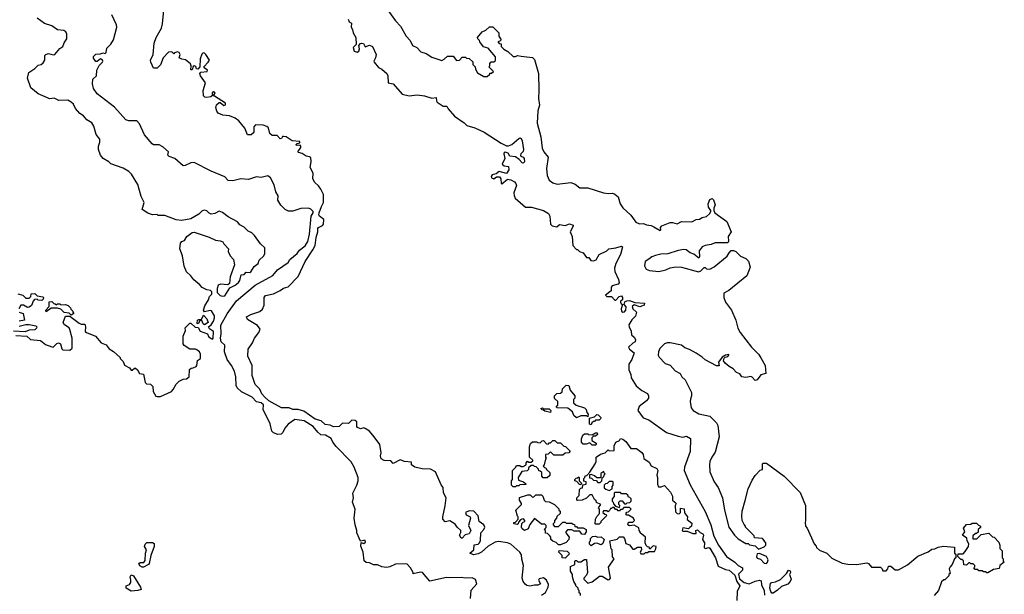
# Model space of a CAD drawing. Extents: x 1861455 to 2058065, y 200073 to 437907.
# Tile 357 of 574: x 1960560 to 1969270, y 354391 to 359472. Entities that reach past the tile are written whole.
import ezdxf

# ---------------------------------------------------------------- set-up
doc = ezdxf.new("R2010")
doc.units = 0

msp = doc.modelspace()

# ---------------------------------------------------------------- linework, layer by layer
at = {"layer": '0CON05XD'}
for points in [[(1962295.5, 358695.5), (1962300.2, 358719.8), (1962325, 358740.8), (1962335, 358741.2), (1962365, 358713.9), (1962380, 358720), (1962382.2, 358735), (1962282.5, 358795), (1962276.2, 358805), (1962288, 358825), (1962275, 358833.1), (1962263.1, 358825), (1962262.4, 358812.4), (1962270, 358805), (1962250.3, 358789.7), (1962212.7, 358782.7), (1962197.1, 358787.1), (1962187.5, 358797.5), (1962183.8, 358845), (1962202.7, 358915), (1962160, 358975), (1962152.5, 358995), (1962163.4, 359006.6), (1962217.8, 359015), (1962220.5, 359025), (1962192.5, 359045), (1962189.4, 359055), (1962228.2, 359095), (1962238.5, 359115), (1962207.8, 359165), (1962195, 359175.7), (1962182.5, 359177.5), (1962172.1, 359167.9), (1962158.1, 359125), (1962154, 359055), (1962135, 359034.2), (1962125, 359036.7), (1962117.1, 359057.1), (1962105, 359063.8), (1962093.3, 359056.7), (1962085, 359030), (1962075, 359030), (1962077.5, 359065), (1962072.3, 359082.3), (1962027, 359117), (1961995, 359122.5), (1961970, 359135), (1961980, 359165), (1961970.6, 359180.6), (1961955, 359187.5), (1961930.8, 359179.2), (1961925, 359170), (1961905, 359186.7), (1961877.5, 359185), (1961830, 359135), (1961806.1, 359073.9), (1961775, 359043.3), (1961744, 359044), (1961721.2, 359095), (1961716.2, 359115), (1961740, 359165), (1961750, 359265), (1961768, 359315), (1961815, 359397.5), (1961824.2, 359435), (1961834.2, 359555)], [(1963808.8, 359568.8), (1963885, 359462.5), (1963930, 359415), (1963977.5, 359325), (1964015, 359287.5), (1964033.8, 359245), (1964073.3, 359225), (1964109.2, 359189.2), (1964155, 359174.2), (1964205, 359140), (1964295, 359112.5), (1964315, 359122.5), (1964345, 359150), (1964395, 359150), (1964425, 359112.5), (1964450, 359115), (1964475, 359140), (1964505, 359140), (1964513, 359133), (1964535, 359130), (1964568.3, 359098.3), (1964570, 359075), (1964590, 359055), (1964592.5, 359035), (1964610.7, 359000.7), (1964665, 358970), (1964695, 358970), (1964718.3, 358991.7), (1964720, 359000), (1964735, 359000), (1964750, 359015), (1964710, 359055), (1964720, 359065), (1964720, 359085), (1964731.7, 359098.3), (1964755, 359100), (1964768.3, 359111.7), (1964770, 359145), (1964705, 359220), (1964661.7, 359231.7), (1964630, 359275), (1964628.3, 359288.3), (1964611.7, 359301.7), (1964610, 359315), (1964650, 359365), (1964685, 359380), (1964715, 359410), (1964745, 359410), (1964800, 359355), (1964800, 359325), (1964820, 359295), (1964808.3, 359281.7), (1964790, 359275), (1964801.7, 359261.7), (1964818.3, 359258.3), (1964820, 359235), (1964841.7, 359211.7), (1964879.3, 359189.3), (1964925, 359147.5), (1964945, 359147.5), (1964965, 359156.7), (1964995, 359150), (1965096.4, 359136.4), (1965115, 359120), (1965148.8, 358995), (1965153.8, 358845), (1965148.8, 358775), (1965158.8, 358715), (1965142.5, 358665), (1965138.3, 358558.3), (1965171.2, 358435), (1965182.5, 358335), (1965196.7, 358305), (1965233.8, 358255), (1965221.2, 358155), (1965226.7, 358095), (1965243.9, 358053.9), (1965275, 358030), (1965315, 358018.8), (1965435, 358033.3), (1965475, 358016.7), (1965515, 357985.8), (1965585, 357986), (1965725, 357940), (1965765, 357933.8), (1965805, 357936.7), (1965825, 357930), (1965853.3, 357905), (1965873.3, 357845), (1965895, 357807.5), (1965965, 357742.5), (1966010.3, 357680.3), (1966042.4, 357667.6), (1966079.7, 357669.7), (1966105, 357658.8), (1966145, 357652.5), (1966169.5, 357639.5), (1966225, 357608), (1966232, 357615), (1966230, 357635), (1966241.2, 357648.8), (1966315, 357678), (1966335, 357679.2), (1966375, 357666.7), (1966413.9, 357686.1), (1966506.4, 357683.6), (1966545, 357706.7), (1966575, 357707.5), (1966598, 357722), (1966637.1, 357732.9), (1966663.4, 357756.6), (1966674, 357775), (1966673.8, 357785), (1966653.3, 357815), (1966650, 357845), (1966665, 357882.5), (1966685, 357890), (1966697.7, 357877.7), (1966711.2, 357835), (1966700, 357805), (1966700, 357785), (1966708.8, 357765), (1966816.8, 357686.8), (1966854.2, 357595), (1966826.5, 357555), (1966831.2, 357515), (1966825, 357500), (1966711.7, 357498.3), (1966676.4, 357483.6), (1966625, 357476.7), (1966597.5, 357465), (1966570.7, 357429.3), (1966573, 357377), (1966566.4, 357363.6), (1966525, 357398.8), (1966491.7, 357411.7), (1966455, 357436.2), (1966435, 357440), (1966385, 357432), (1966295, 357401.2), (1966232.3, 357397.7), (1966185, 357388), (1966152.5, 357375), (1966126.7, 357355), (1966093.3, 357335), (1966087.5, 357295), (1966102.5, 357265), (1966130, 357255), (1966215, 357246.2), (1966275, 357261.2), (1966315, 357278.8), (1966365, 357286.2), (1966415, 357282.5), (1966565, 357243.8), (1966585, 357250), (1966615, 357280), (1966625, 357280), (1966635, 357270), (1966665, 357267.5), (1966703.6, 357286.4), (1966819.3, 357380.7), (1966835, 357410), (1966855, 357430), (1966875, 357432.5), (1966895, 357423.3), (1966935, 357380), (1966985, 357360), (1967006.7, 357336.7), (1967022.5, 357285), (1966993.6, 357206.4), (1966833, 357077), (1966790, 357055), (1966790, 357015), (1966803.3, 356975), (1966856, 356905), (1966896.2, 356815), (1966913.8, 356745), (1966933.8, 356705), (1967033.3, 356575), (1967095, 356513.8), (1967117.5, 356482.5), (1967153.8, 356415), (1967160, 356345), (1967115, 356332.2), (1967085, 356287.5), (1967065, 356281.9), (1967040.7, 356310.7), (1967026.7, 356316.7), (1966985, 356308), (1966947.5, 356315), (1966930, 356340), (1966901.2, 356351.2), (1966872.5, 356385), (1966835, 356406), (1966800, 356435), (1966787.1, 356455), (1966791.2, 356478.8), (1966800.7, 356489.3), (1966825, 356494.5), (1966834, 356505), (1966833, 356513), (1966803.3, 356505), (1966775, 356487.5), (1966742.5, 356445), (1966748.3, 356411.7), (1966725, 356410), (1966622.5, 356465), (1966598.3, 356488.3), (1966545, 356523.3), (1966485.9, 356555.9), (1966445, 356570), (1966415, 356593.3), (1966313.6, 356613.6), (1966286.4, 356613.6), (1966263.9, 356606.1), (1966224.1, 356565.9), (1966210, 356535), (1966207.5, 356505), (1966217, 356487), (1966270.7, 356430.7), (1966315, 356417.5), (1966357, 356367), (1966402.5, 356345), (1966417.5, 356315), (1966448.3, 356288.3), (1966503.8, 356175), (1966503.8, 356145), (1966494, 356116), (1966491.2, 356095), (1966500.7, 356040.7), (1966517, 356017), (1966567.7, 355987.7), (1966665, 355966.7), (1966725, 355906.7), (1966736.2, 355885), (1966748.8, 355785), (1966711.7, 355648.3), (1966683.3, 355605), (1966666.2, 355565), (1966661.2, 355535), (1966664, 355475), (1966702.5, 355385), (1966738, 355335), (1966776.2, 355245), (1966796.2, 355135), (1966833.9, 354983.9), (1966882.5, 354915), (1966915, 354882.5), (1966985, 354840), (1967005, 354840), (1967015, 354830), (1967065, 354820), (1967095, 354790), (1967145, 354810), (1967160, 354825), (1967160, 354845), (1967150, 354855), (1967150, 354865), (1967130, 354885), (1967061.7, 354891.7), (1967058.3, 354908.3), (1966980, 354985), (1966980, 354995), (1966968.3, 355008.3), (1966952.5, 355045), (1966947.5, 355085), (1966951.2, 355125), (1966978, 355222), (1967003.3, 355325), (1967039.3, 355400.7), (1967067, 355443), (1967111.7, 355488.3), (1967130, 355495), (1967130, 355545), (1967135, 355550), (1967165, 355550), (1967322.5, 355435), (1967465, 355290), (1967510, 355175), (1967512.5, 355045), (1967507.5, 355025), (1967512.5, 354995), (1967527.5, 354975), (1967588.3, 354838.3), (1967607, 354817), (1967610, 354805), (1967635, 354780), (1967700, 354755), (1967745, 354710), (1967835, 354667.5), (1967885, 354657.5), (1967965, 354653.3), (1968055, 354670), (1968070, 354665), (1968095, 354630), (1968175, 354630), (1968190, 354615), (1968195, 354600), (1968225, 354600), (1968240, 354615), (1968245, 354640), (1968265, 354640), (1968305, 354607.5), (1968335, 354607.5), (1968415, 354652.5), (1968505, 354727.5), (1968595, 354767.5), (1968628.3, 354791.7), (1968655, 354792.5), (1968685, 354807.5), (1968731.7, 354818.3)], [(1960978, 359302), (1960977.5, 359345), (1960967.5, 359365), (1960950, 359375), (1960895, 359383.3), (1960845, 359416.7), (1960779.3, 359439.3), (1960716.1, 359486.1)], [(1964547.5, 354355), (1964553.6, 354426.4), (1964603.3, 354485), (1964592.3, 354522.3), (1964563.9, 354536.1), (1964505, 354532.5), (1964465, 354538.8), (1964365, 354536.2), (1964335, 354541.2), (1964188.3, 354508.3), (1964122.6, 354582.6), (1964105, 354585.7), (1964041.7, 354571.7), (1964040, 354585), (1964016.4, 354626.4), (1963986.4, 354656.4), (1963971.7, 354661.7), (1963885, 354658.8), (1963835, 354633.3), (1963805, 354627.5), (1963765, 354633.3), (1963725, 354652.5), (1963690.7, 354650.7), (1963655, 354670), (1963625, 354673.3), (1963608.3, 354688.3), (1963600, 354765), (1963577, 354817), (1963581.7, 354848.3), (1963605, 354840), (1963617.9, 354852.1), (1963615.8, 354865.8), (1963601.7, 354868.3), (1963575, 354860), (1963543.6, 354933.6), (1963543.3, 354955), (1963527.5, 355005), (1963520, 355065), (1963527, 355143), (1963503.3, 355205), (1963512.5, 355245), (1963507.5, 355285), (1963541.2, 355355), (1963553.3, 355395), (1963554, 355425), (1963520, 355515), (1963492.9, 355562.9), (1963358.8, 355698.8), (1963331.2, 355735), (1963315, 355770), (1963265, 355798.8), (1963225, 355801.2), (1963196.2, 355825), (1963155, 355874.2), (1963076.7, 355925), (1962995, 355935.6), (1962935.6, 355895), (1962905, 355859.2), (1962887.8, 355822.2), (1962873.1, 355806.9), (1962845, 355803.6), (1962805, 355818.5), (1962791.2, 355835), (1962775, 355897.5), (1962712.5, 356025), (1962715.5, 356065.5), (1962696.7, 356085), (1962655, 356093.1), (1962617.1, 356135), (1962522.6, 356182.6), (1962485, 356216), (1962476.4, 356236.4), (1962473.3, 356315), (1962460, 356365), (1962435, 356413.3), (1962396.8, 356466.8), (1962372.1, 356535), (1962374.7, 356595), (1962341.4, 356625), (1962335.6, 356655), (1962343.2, 356695), (1962340, 356770), (1962395, 356871.2), (1962478, 356985), (1962642.5, 357125), (1962799.5, 357210.5), (1962841.1, 357258.9), (1962933.8, 357326.2), (1962948.4, 357351.6), (1963014.4, 357405), (1963035, 357434.4), (1963085, 357471.4), (1963108.5, 357511.5), (1963123.8, 357576.2), (1963137.5, 357735), (1963156.5, 357765), (1963155, 357776), (1963135, 357796.7), (1963115, 357806.7), (1963047, 357803), (1962975, 357777.5), (1962938.3, 357778.3), (1962910, 357795), (1962870.7, 357830.7), (1962842.5, 357875), (1962846.7, 357915), (1962825, 357950), (1962811.7, 358011.7), (1962777.5, 358075), (1962755, 358092.5), (1962695, 358076.7), (1962655, 358081.2), (1962585, 358058.8), (1962515, 358064.2), (1962445, 358047.1), (1962405, 358050), (1962375, 358082.5), (1962255, 358133.3), (1962105, 358210), (1962075, 358206.7), (1962025, 358182.5), (1962005, 358180), (1961933.6, 358243.6), (1961882.1, 358262.1), (1961870, 358275), (1961876.2, 358305), (1961825, 358347.5), (1961795, 358365.6), (1961745, 358364.4), (1961733, 358373), (1961665, 358454), (1961620.7, 358550.7), (1961595, 358577.5), (1961526.4, 358576.4), (1961497.7, 358587.7), (1961399.7, 358699.7), (1961246.1, 358816.1), (1961213.8, 358865), (1961203.3, 358905), (1961207.5, 358945), (1961240, 358975), (1961242, 359025), (1961263.9, 359066.1), (1961293.3, 359095), (1961296.2, 359105), (1961292.5, 359115), (1961275, 359126.7), (1961247, 359103), (1961235, 359103.3), (1961213, 359133), (1961213, 359147), (1961233, 359167), (1961275, 359170), (1961295, 359180), (1961315, 359173.8), (1961325, 359182.5), (1961331.2, 359218.8), (1961366.7, 359255), (1961390, 359295), (1961420, 359405), (1961416.4, 359426.4), (1961376.7, 359515)], [(1963466.3, 359476.3), (1963475, 359453.3), (1963495, 359440), (1963492.5, 359405), (1963504, 359385), (1963508.8, 359355), (1963534.4, 359315), (1963536.8, 359253.2), (1963511.2, 359225), (1963519.6, 359195), (1963545, 359184.7), (1963560.4, 359195), (1963566.5, 359215), (1963560, 359245), (1963575, 359262.9), (1963585, 359265.8), (1963601.2, 359261.2), (1963615, 359233.3), (1963655, 359246.7), (1963680, 359235), (1963713.8, 359165), (1963708.8, 359135), (1963693.8, 359105), (1963696.7, 359095), (1963735, 359050), (1963765, 359033.8), (1963807.5, 358995), (1963816.7, 358975), (1963820, 358915), (1963865, 358906.2), (1963945, 358814.5), (1964005, 358797.8), (1964075, 358808.1), (1964140.8, 358799.2), (1964205, 358776.7), (1964245.4, 358785.4), (1964246.4, 358755), (1964253.6, 358743.6), (1964305, 358708.5), (1964338, 358708), (1964350, 358685), (1964405, 358617.5), (1964491.3, 358561.3), (1964515, 358536.2), (1964585, 358516.7), (1964668, 358478), (1964819.1, 358379.1), (1964865, 358356.2), (1964885, 358356), (1964915, 358368), (1964975, 358420), (1964985, 358426.7), (1964995, 358422.5), (1965005, 358400), (1965018, 358325), (1965012.7, 358307.3), (1964993.2, 358286.8), (1964990, 358275), (1964994.3, 358264.3), (1965015, 358256.7), (1965023.8, 358245), (1965025, 358214), (1965015, 358204.3), (1965005, 358207.5), (1964977.2, 358237.2), (1964945, 358260), (1964895, 358264), (1964880.5, 358290.5), (1964855, 358300.8), (1964845, 358296), (1964841.4, 358285), (1964851.8, 358245), (1964828.6, 358195), (1964845, 358180.5), (1964882.9, 358172.9)], [(1960525, 356680.8), (1960623.3, 356673.3), (1960655, 356643.3), (1960744.1, 356634.1), (1960788.8, 356598.8), (1960845, 356578), (1960855, 356576.7), (1960889.7, 356610.3), (1960904.2, 356615.8), (1960920, 356605), (1960932.9, 356562.9), (1960942.9, 356552.9), (1961005, 356551.2), (1961023.3, 356566.7), (1961025.7, 356655), (1961003.4, 356733.4), (1960996.5, 356746.5), (1960955.8, 356775), (1960944.3, 356795), (1960965, 356850), (1961005, 356850), (1961085, 356790), (1961105, 356780), (1961135, 356780), (1961142.5, 356755), (1961140, 356715), (1961150, 356705), (1961230, 356675), (1961280, 356615), (1961325, 356597.5), (1961352.3, 356562.3), (1961389.3, 356539.3), (1961450, 356485), (1961450, 356475), (1961475, 356450), (1961488.1, 356418.1), (1961533, 356393), (1961545, 356372.5), (1961555, 356372.5), (1961575, 356390), (1961585, 356390), (1961603.3, 356375), (1961620, 356345), (1961656.4, 356336.4), (1961670, 356265), (1961683, 356253), (1961718.3, 356248.3), (1961738.3, 356228.3), (1961740, 356185), (1961763.6, 356143.6), (1961775, 356140), (1961805, 356141.2), (1961902.5, 356185), (1961918.3, 356201.7), (1961945, 356250), (1961970, 356275), (1962005, 356292.5), (1962035, 356297.5), (1962060, 356315), (1962061.7, 356378.3), (1962078.3, 356391.7), (1962095, 356392.5), (1962120, 356405), (1962127.5, 356415), (1962131.7, 356458.3), (1962160, 356475), (1962160, 356515), (1962150, 356535), (1962128.3, 356551.7), (1962115, 356557.5), (1962065, 356557.5), (1962015, 356590), (1962007.5, 356605), (1962007.5, 356675), (1962027.5, 356725), (1962023, 356747), (1962065, 356790), (1962075, 356790), (1962113, 356753), (1962139.3, 356749.3), (1962158.1, 356718.1), (1962221.2, 356695), (1962231.7, 356671.7), (1962252.7, 356652.7), (1962265, 356647.8), (1962272.2, 356655), (1962275.2, 356715), (1962238.7, 356738.7), (1962230.9, 356755), (1962255.3, 356775), (1962275, 356805.5), (1962284.8, 356835), (1962283.5, 356853.5), (1962258.3, 356898.3), (1962245, 356901.4), (1962195, 356890), (1962187.5, 356905), (1962197.5, 356942.5), (1962230, 356995), (1962240, 357025), (1962260, 357045), (1962260, 357065), (1962247, 357077), (1962215, 357082.5), (1962173.6, 357103.6), (1962155, 357127.5), (1962100.5, 357170.5), (1962075, 357207.5), (1962035, 357242.5), (1962013.9, 357293.9), (1961999.2, 357385), (1961977.5, 357445), (1961983, 357497), (1961995, 357510), (1962019.3, 357520.7), (1962040, 357555), (1962085, 357590), (1962105, 357592.5), (1962235, 357550), (1962293, 357523), (1962335, 357517.5), (1962356.7, 357506.7), (1962365, 357490), (1962407, 357447), (1962403, 357423), (1962422.5, 357385), (1962451.7, 357351.7), (1962460, 357305), (1962420.7, 357199.3), (1962415, 357140), (1962401.7, 357128.3), (1962336.1, 357133.9), (1962316.4, 357123.6), (1962307.5, 357095), (1962308.3, 357058.3), (1962333, 357033), (1962355, 357026.7), (1962375, 357031.2), (1962420, 357100), (1962465, 357123.3), (1962495, 357147.5), (1962506.7, 357165), (1962520, 357215), (1962545, 357220), (1962565, 357240), (1962595, 357237.5), (1962605, 357242.5), (1962635, 357290), (1962670, 357315), (1962680, 357345), (1962720, 357385), (1962730, 357405), (1962730, 357455), (1962690.7, 357490.7), (1962637.5, 357565), (1962615, 357586.7), (1962581.2, 357601.2), (1962545, 357637.5), (1962508.8, 357658.8), (1962485.8, 357685.8), (1962405, 357727.5), (1962355, 357766.7), (1962325, 357777.5), (1962285, 357757.5), (1962255, 357753.3), (1962235, 357760), (1962215, 357781.2), (1962195, 357788.8), (1962175, 357783.3), (1962145, 357752.5), (1962075, 357712.5), (1961995, 357696.7), (1961945, 357702.5), (1961845, 357740), (1961785, 357740), (1961775, 357750), (1961735, 357747.5), (1961695, 357762.5), (1961643, 357793), (1961662.5, 357855), (1961635, 357910), (1961606.2, 358015), (1961550, 358105), (1961525, 358130), (1961475, 358160), (1961365, 358197.5), (1961347.5, 358215), (1961297.5, 358245), (1961273.9, 358273.9), (1961257.5, 358325), (1961257.5, 358355), (1961270.2, 358389.8), (1961270.6, 358415), (1961236.4, 358456.4), (1961215, 358530), (1961199.3, 358559.3), (1961155, 358587.5), (1961125, 358622.5), (1961093.6, 358643.6), (1961055, 358687.5), (1961035.8, 358725.8), (1961015, 358743.3), (1960985, 358760), (1960905, 358757.5), (1960865, 358777.5), (1960825, 358773.3), (1960805, 358780), (1960725, 358816.7), (1960659.3, 358869.3), (1960630, 358955), (1960640, 359005), (1960695, 359040), (1960725, 359070), (1960750, 359075), (1960769.3, 359090.7), (1960782.5, 359115), (1960783.3, 359155), (1960792.5, 359165), (1960815, 359173.8), (1960855, 359162.5), (1960870, 359165), (1960914.1, 359215.9), (1960942.5, 359235), (1960953, 359267), (1960978, 359302)], [(1965175, 354382.5), (1965211.7, 354408.3), (1965235.4, 354455), (1965236.8, 354476.8), (1965221.4, 354515), (1965195, 354536.5), (1965155, 354528.5), (1965149.1, 354515), (1965167.5, 354485), (1965145, 354471.2), (1965115, 354473.1), (1965073, 354463), (1965045, 354468.8), (1965030.3, 354480.3), (1965012.5, 354505), (1965004.2, 354535), (1965016.2, 354645), (1965001.7, 354701.7), (1965000, 354740), (1964984.5, 354764.5), (1964904.1, 354834.1), (1964875, 354846.2), (1964795, 354858.8), (1964765, 354851.2), (1964705, 354816), (1964645, 354763.8), (1964615, 354748), (1964575, 354740.8), (1964543.3, 354755), (1964577, 354783), (1964581.5, 354828.5), (1964615, 354834.5), (1964628.2, 354845), (1964635.5, 354865.5), (1964639.2, 354935), (1964666.4, 354963.6), (1964673.9, 354985), (1964665, 355006.9), (1964626, 355035), (1964614.4, 355085), (1964576.5, 355126.5), (1964535, 355129.7), (1964502.8, 355115), (1964508.7, 355095), (1964545.4, 355075), (1964547.5, 355065), (1964529.8, 354999.8), (1964549.5, 354955), (1964535, 354926.9), (1964502, 354918), (1964475, 354887.5), (1964465, 354887.5), (1964451.2, 354915), (1964461.8, 354938.2), (1964462.2, 354955), (1964430, 354985), (1964411.7, 355011.7), (1964365, 355041.2), (1964325, 355031.9), (1964304.7, 355054.7), (1964302.6, 355077.4), (1964325, 355172.5), (1964331.5, 355245), (1964307.7, 355287.7), (1964307.3, 355335), (1964289.2, 355359.2), (1964239.2, 355475), (1964195, 355498.9), (1964120.5, 355500.5), (1964055, 355516.2), (1964026.7, 355535), (1964025, 355560), (1963965, 355564.4), (1963925, 355579.4), (1963865, 355547.5), (1963841.9, 355571.9), (1963785, 355575.7), (1963758.9, 355588.9), (1963750.8, 355615), (1963758.8, 355641.2), (1963745.4, 355715), (1963695, 355784), (1963655, 355833.3), (1963615, 355857.5), (1963605, 355862.5), (1963575, 355853.3), (1963547.5, 355865), (1963541.2, 355875), (1963542.2, 355915), (1963528.2, 355928.2), (1963499.4, 355930.6), (1963469.1, 355900.9), (1963415, 355904.3), (1963385, 355875.8), (1963335, 355871.3), (1963308, 355888), (1963262.2, 355892.2), (1963227.8, 355925), (1963175, 355940.8), (1963075, 356009.6), (1963025, 356023.8), (1962976.7, 356026.7), (1962945, 356040), (1962875, 356040.8), (1962765, 356102.7), (1962727.5, 356135), (1962703.3, 356165), (1962685, 356204), (1962642, 356245), (1962616.4, 356326.4), (1962615.8, 356415), (1962577.4, 356497.4), (1962582.1, 356557.9), (1962620.8, 356615), (1962637.5, 356655), (1962675.8, 356705), (1962686.7, 356735), (1962665, 356766.7), (1962575, 356822.5), (1962567.5, 356845), (1962604.2, 356865.8), (1962685, 356892.5), (1962707.9, 356912.1), (1962722.5, 356947.5), (1962722.9, 357015), (1962735, 357034), (1962805, 357048.8), (1962865, 357076.2), (1962895, 357098), (1962935, 357111.2), (1963025, 357200), (1963084.4, 357335), (1963154.2, 357435.8), (1963173.4, 357476.6), (1963182.1, 357545), (1963198.8, 357595), (1963196.8, 357625), (1963204.3, 357635), (1963237.6, 357652.4), (1963246.9, 357665), (1963250, 357705), (1963213.1, 357735), (1963207, 357747), (1963208.2, 357765), (1963230.5, 357819.5), (1963246.4, 357855), (1963247.2, 357927.2), (1963225, 357974), (1963203.6, 358003.6), (1963171.6, 358031.6), (1963154.6, 358064.6), (1963157.6, 358115), (1963128.4, 358165), (1963139.2, 358215), (1963135, 358252), (1963125, 358260.6), (1963095, 358264.1), (1963059.6, 358289.6), (1963027.3, 358297.3), (1963020, 358305), (1963046.7, 358343.3), (1963047.5, 358355), (1963041.9, 358361.9), (1963015, 358358.6), (1963004.3, 358365), (1963015, 358377.5), (1963038.1, 358381.9), (1963038, 358395), (1962971.5, 358401.5), (1962916.7, 358435), (1962895, 358438.8), (1962885, 358440), (1962875, 358420), (1962865, 358417.5), (1962837, 358447), (1962795, 358448.8), (1962773.8, 358465), (1962761.2, 358515), (1962747.6, 358527.6), (1962715, 358539.4), (1962645, 358542.5), (1962632.5, 358525), (1962632.5, 358475), (1962607.5, 358455), (1962575, 358454.4), (1962552.5, 358512.5), (1962497.8, 358577.8), (1962465, 358601.9), (1962415, 358623.1), (1962357.3, 358627.3), (1962316.6, 358646.6), (1962302.7, 358662.7), (1962295.5, 358695.5)], [(1964882.9, 358172.9), (1964887.5, 358145), (1964866.7, 358113.3), (1964800.5, 358129.5), (1964775, 358110), (1964740.5, 358099.5), (1964731.5, 358085), (1964735, 358074.3), (1964755, 358064.4), (1964778.3, 358081.7), (1964805, 358083.8), (1964817.5, 358065), (1964820, 358025), (1964825, 358020), (1964875, 358062.5), (1964905, 358055.7), (1964938.3, 358038.3), (1964950, 358025), (1964954, 358005), (1964931.7, 357941.7), (1964933.3, 357916.7), (1964943.3, 357895), (1965035, 357813.3), (1965086.4, 357813.6), (1965195, 357786.2), (1965239.1, 357759.1), (1965250.6, 357735), (1965254.5, 357665), (1965269.2, 357649.2), (1965310.8, 357639.2), (1965335, 357660), (1965385, 357652.5), (1965425, 357667.5), (1965456.4, 357656.4), (1965457.5, 357645), (1965430, 357595), (1965447.5, 357555), (1965452.5, 357475), (1965485, 357440), (1965495, 357440), (1965513, 357423), (1965545, 357410), (1965575, 357370), (1965595, 357370), (1965612, 357342), (1965635, 357338.6), (1965660.7, 357349.3), (1965686.7, 357395), (1965752.7, 357427.3), (1965772.5, 357445), (1965834.3, 357454.3), (1965885, 357470), (1965893, 357463), (1965876.2, 357395), (1965833.2, 357316.8), (1965822.5, 357275), (1965826, 357245), (1965857.5, 357175), (1965862.5, 357145), (1965855, 357132), (1965800.1, 357119.9), (1965793.1, 357106.9), (1965793.5, 357075), (1965742.9, 357035), (1965755, 357023.6), (1965794.4, 357024.4), (1965825, 356993.3), (1965835, 356992.5), (1965863.3, 357025), (1965885, 357030), (1965892.5, 357015), (1965892.5, 356995), (1965876.2, 356983.8), (1965873.8, 356975), (1965880.3, 356960.3), (1965893, 356953), (1965881.2, 356915), (1965884.6, 356895), (1965895, 356886.5), (1965909.9, 356890.1), (1965920.9, 356905), (1965924.5, 356934.5), (1965907.5, 356955), (1965913.8, 356976.2), (1965930, 356985), (1965955, 356990), (1966001.2, 356971.2), (1966086.7, 356965), (1966083, 356947), (1966045, 356932), (1965995, 356950), (1965978.8, 356935), (1965984.2, 356915), (1966017.5, 356885), (1966008.3, 356851.7), (1965975, 356817.5), (1965950, 356775), (1965952.5, 356755), (1965969.3, 356719.3), (1965972.5, 356685), (1965996.7, 356665), (1966006.2, 356645), (1966006, 356624), (1965985, 356612), (1965946.7, 356575), (1965955, 356558.1), (1965996.7, 356525), (1965973.9, 356466.1), (1965950, 356425), (1965950, 356375), (1965966.7, 356335), (1965970, 356305), (1966014.1, 356234.1), (1966064.2, 356194.2), (1966115, 356167.5), (1966123.3, 356145), (1966122.5, 356125), (1966105, 356102.5), (1966039.3, 356050.7), (1966027.5, 356015), (1966075, 355952.5), (1966125, 355933.3), (1966280.5, 355820.5), (1966385, 355788), (1966425, 355781.2), (1966458.3, 355788.3), (1966495, 355770), (1966491.2, 355655), (1966440, 355515), (1966436.7, 355485), (1966490.3, 355360.3), (1966624.4, 355124.4), (1966674.3, 355005), (1966701.8, 354905), (1966742.5, 354825), (1966814, 354725), (1966885, 354675.8), (1966915, 354644.6), (1966954.6, 354625), (1966953.8, 354605), (1966919.5, 354570.5), (1966928.4, 354528.4), (1966968.2, 354495), (1967014, 354484), (1967065, 354506.8), (1967105, 354516.4), (1967120.4, 354510.4), (1967121.8, 354475), (1967146.2, 354426.2), (1967148.5, 354385)], [(1960543, 357047), (1960587, 357037), (1960615, 357010), (1960645, 357010), (1960660, 357025), (1960661.7, 357048.3), (1960695, 357050), (1960715, 357030), (1960765, 357020), (1960770, 357015), (1960768.3, 357001.7), (1960755, 356990), (1960723, 356993), (1960715, 357000), (1960691.7, 356998.3), (1960678.3, 356981.7), (1960665.8, 356944.2), (1960645, 356928.8), (1960628.3, 356928.3), (1960595, 356947.5), (1960571.7, 356948.3), (1960551.2, 356915)], [(1961015, 356860), (1960998.3, 356878.3), (1960955, 356882.5), (1960923.6, 356913.6), (1960895, 356922.5), (1960838.3, 356921.7), (1960795, 356890), (1960790, 356905), (1960820, 356935), (1960821.7, 356978.3), (1960845, 356980), (1960861.7, 356961.7), (1960875, 356960), (1960885, 356950), (1960895, 356960), (1960915, 356960), (1960925, 356950), (1960965, 356952.5), (1960990, 356945), (1961010, 356925), (1961011.7, 356911.7), (1961030, 356895), (1961030, 356885), (1961040, 356875), (1961015, 356860)], [(1960555.7, 356885.7), (1960590, 356875), (1960603.3, 356815), (1960554.5, 356805.5)], [(1962195, 356774.4), (1962182.7, 356782.7), (1962171.7, 356811.7), (1962155, 356810), (1962138.3, 356781.7), (1962130, 356785), (1962132.5, 356815), (1962145, 356822.5), (1962168.3, 356821.7), (1962185, 356860), (1962215, 356827.1), (1962226.7, 356795), (1962195, 356774.4)], [(1960555, 356762.9), (1960615, 356776), (1960645, 356776), (1960703.6, 356763.6), (1960712.5, 356755), (1960710, 356745), (1960695, 356728.8), (1960645, 356728), (1960608.3, 356711.7), (1960505, 356717.5)], [(1965485, 355952.5), (1965463, 355973), (1965450, 356005), (1965408.3, 356038.3), (1965315, 356040), (1965310, 356045), (1965310, 356055), (1965320, 356065), (1965320, 356095), (1965291.7, 356121.7), (1965290, 356145), (1965313, 356167), (1965345, 356170), (1965358.3, 356181.7), (1965361.7, 356208.3), (1965395, 356240), (1965418.3, 356238.3), (1965430, 356195), (1965470, 356145), (1965470, 356125), (1965460, 356115), (1965460, 356085), (1965483, 356063), (1965555, 356040), (1965570, 356025), (1965578.3, 355998.3), (1965590, 355985), (1965585, 355960), (1965575, 355970), (1965525, 355970), (1965485, 355952.5)], [(1965255, 356000), (1965205, 356010), (1965195, 356020), (1965181.7, 356021.7), (1965170, 356035), (1965185, 356040), (1965195, 356030), (1965245, 356030), (1965260, 356015), (1965255, 356000)], [(1965615, 355890), (1965600, 355895), (1965601.7, 355948.3), (1965645, 355960), (1965665, 355980), (1965678.3, 355978.3), (1965700, 355955), (1965698.3, 355941.7), (1965685, 355930), (1965655, 355930), (1965645, 355920), (1965635, 355920), (1965621.7, 355908.3), (1965615, 355890)], [(1965655, 355710), (1965625, 355710), (1965605, 355730), (1965571.7, 355718.3), (1965545, 355720), (1965530, 355735), (1965530, 355765), (1965541.7, 355798.3), (1965555, 355810), (1965585, 355810), (1965593, 355803), (1965625, 355800), (1965655, 355820), (1965668.3, 355818.3), (1965670, 355805), (1965655, 355790), (1965635, 355790), (1965620, 355775), (1965621.7, 355751.7), (1965658.3, 355728.3), (1965660, 355715), (1965655, 355710)], [(1964945, 355340), (1964925, 355340), (1964910, 355355), (1964910, 355395), (1964920, 355405), (1964920, 355485), (1964950, 355515), (1964955, 355530), (1964985, 355530), (1964995, 355520), (1965015, 355520), (1965040, 355535), (1965040, 355555), (1965051.7, 355568.3), (1965065, 355560), (1965085, 355560), (1965098.3, 355571.7), (1965098.3, 355578.3), (1965070, 355605), (1965070, 355695), (1965080, 355725), (1965095, 355740), (1965135, 355740), (1965143, 355733), (1965165, 355730), (1965181.7, 355748.3), (1965195, 355750), (1965221.7, 355721.7), (1965235, 355720), (1965245, 355730), (1965255, 355730), (1965275, 355750), (1965295, 355750), (1965315, 355730), (1965345, 355730), (1965375, 355700), (1965388.3, 355698.3), (1965428.3, 355658.3), (1965418.3, 355641.7), (1965385, 355640), (1965365, 355620), (1965285, 355620), (1965255, 355650), (1965235, 355630), (1965211.7, 355628.3), (1965210, 355605), (1965217.5, 355595), (1965210, 355585), (1965200, 355535), (1965190, 355525), (1965201.7, 355511.7), (1965215, 355510), (1965220, 355495), (1965248.3, 355468.3), (1965248.3, 355441.7), (1965225, 355420), (1965191.7, 355421.7), (1965180, 355435), (1965178.3, 355468.3), (1965165, 355480), (1965151.7, 355481.7), (1965148.3, 355498.3), (1965128.3, 355518.3), (1965115, 355520), (1965105, 355530), (1965085, 355530), (1965061.7, 355508.3), (1965060, 355495), (1965048.3, 355481.7), (1965001.7, 355478.3), (1964970, 355425), (1964971.7, 355401.7), (1965017, 355387), (1965038.3, 355368.3), (1965038.3, 355361.7), (1964985, 355360), (1964975, 355350), (1964955, 355350), (1964945, 355340)], [(1965521.7, 354381.7), (1965520, 354395), (1965510, 354405), (1965510, 354425), (1965500, 354435), (1965500, 354445), (1965480, 354465), (1965480, 354475), (1965463, 354503), (1965450, 354545), (1965450, 354565), (1965432.5, 354595), (1965433, 354637), (1965470, 354655), (1965470, 354685), (1965475, 354690), (1965485, 354690), (1965498.3, 354678.3), (1965525, 354677.5), (1965555, 354700), (1965575, 354700), (1965582.5, 354585), (1965575, 354560), (1965550, 354535), (1965550, 354525), (1965585, 354490), (1965625, 354500), (1965688.3, 354551.7), (1965711.7, 354551.7), (1965765, 354520), (1965778.3, 354521.7), (1965787.5, 354535), (1965768.3, 354631.7), (1965820, 354705), (1965803, 354723), (1965800, 354785), (1965793, 354793), (1965780, 354865), (1965845, 354880), (1965865, 354900), (1965898.3, 354898.3), (1965910, 354885), (1965921.7, 354841.7), (1965955, 354830), (1965985, 354790), (1965995, 354790), (1966025, 354807.5), (1966058.3, 354808.3), (1966060, 354785), (1966050, 354765), (1966055, 354750), (1966085, 354750), (1966095, 354760), (1966115, 354760), (1966125, 354770), (1966175, 354770), (1966187, 354793), (1966190, 354815), (1966165, 354820), (1966135, 354790), (1966128.3, 354808.3), (1966115, 354810), (1966101.7, 354821.7), (1966092.5, 354845), (1966097, 354897), (1966050, 354935), (1966050, 354945), (1966040, 354955), (1966038.3, 354978.3), (1965995, 355002.5), (1965955, 354997.5), (1965940, 355005), (1965945, 355030), (1965985, 355030), (1966000, 355045), (1965990, 355065), (1965945, 355090), (1965931.7, 355091.7), (1965921.7, 355101.7), (1965931.7, 355118.3), (1965945, 355120), (1965970, 355145), (1965955, 355160), (1965905, 355160), (1965888.3, 355141.7), (1965875, 355140), (1965865, 355130), (1965855, 355130), (1965845, 355140), (1965831.7, 355141.7), (1965818.3, 355158.3), (1965805, 355160), (1965795, 355150), (1965785, 355150), (1965778.3, 355131.7), (1965765, 355120), (1965755, 355130), (1965725, 355130), (1965720, 355115), (1965735, 355100), (1965748.3, 355098.3), (1965750, 355085), (1965700, 355035), (1965700, 355025), (1965685, 355010), (1965655, 355010), (1965650, 355015), (1965652.5, 355055), (1965665, 355080), (1965690, 355105), (1965690, 355145), (1965680, 355155), (1965700, 355185), (1965661.7, 355201.7), (1965658.3, 355218.3), (1965645, 355230), (1965625, 355270), (1965605, 355270), (1965575, 355240), (1965537, 355223), (1965495, 355220), (1965490, 355225), (1965490, 355245), (1965510, 355265), (1965511.7, 355318.3), (1965525, 355330), (1965538.3, 355331.7), (1965541.7, 355358.3), (1965570, 355365), (1965570, 355385), (1965551.7, 355391.7), (1965550, 355415), (1965560, 355425), (1965561.7, 355438.3), (1965578.3, 355441.7), (1965605, 355470), (1965650, 355545), (1965660, 355565), (1965660, 355605), (1965698.3, 355631.7), (1965738.3, 355641.7), (1965765, 355670), (1965775, 355660), (1965818.3, 355661.7), (1965820, 355705), (1965833, 355737), (1965865, 355750), (1965875, 355767.5), (1965895, 355762.5), (1965923, 355743), (1965965, 355680), (1966015, 355681.2), (1966062.5, 355645), (1966076.7, 355626.7), (1966080.7, 355590.7), (1966129.3, 355559.3), (1966147, 355527), (1966197.5, 355505), (1966206.2, 355485), (1966196.7, 355445), (1966202.5, 355425), (1966202.5, 355365), (1966211.7, 355341.7), (1966235, 355340), (1966265, 355352.5), (1966316.7, 355295), (1966335, 355260), (1966336, 355225), (1966356.2, 355206.2), (1966368, 355195), (1966357.5, 355175), (1966360.7, 355120.7), (1966375.9, 355105.9), (1966395, 355103.3), (1966405.8, 355115), (1966407, 355153), (1966438.3, 355148.3), (1966441.8, 355111.8), (1966467.5, 355075), (1966463.8, 355053.8), (1966505, 355020), (1966502.5, 354995), (1966489.3, 354980.7), (1966475, 354970), (1966425, 354980), (1966420, 354955), (1966425, 354950), (1966465, 354950), (1966515, 354927.5), (1966545, 354930), (1966540, 354955), (1966555, 354962.5), (1966578.6, 354938.6), (1966603.3, 354925), (1966609.2, 354915), (1966599.1, 354875), (1966619.4, 354845), (1966615.8, 354805), (1966625, 354797.1), (1966655, 354806), (1966665, 354798), (1966716.7, 354715), (1966740.1, 354640.1), (1966805, 354610.8), (1966835, 354604), (1966885, 354560), (1966905.3, 354505.3), (1966930, 354465), (1966907.5, 354415), (1966903.3, 354335)], [(1965695, 355380), (1965710, 355395), (1965711.7, 355418.3), (1965728.3, 355431.7), (1965730, 355445), (1965740, 355455), (1965730, 355465), (1965728.3, 355478.3), (1965701.7, 355458.3), (1965700, 355425), (1965695, 355420), (1965665, 355420), (1965645, 355440), (1965615, 355450), (1965601.7, 355448.3), (1965601.7, 355421.7), (1965618.3, 355418.3), (1965635, 355400), (1965658.3, 355398.3), (1965675, 355380), (1965695, 355380)], [(1965525, 355360), (1965511.7, 355361.7), (1965488.3, 355388.3), (1965470, 355395), (1965470, 355405), (1965481.7, 355418.3), (1965495, 355420), (1965505, 355430), (1965510, 355425), (1965510, 355395), (1965530, 355375), (1965525, 355360)], [(1965775, 355310), (1965800, 355325), (1965800, 355345), (1965810, 355355), (1965810, 355385), (1965805, 355390), (1965775, 355390), (1965758.3, 355371.7), (1965741.7, 355368.3), (1965730, 355355), (1965731.7, 355331.7), (1965745, 355320), (1965775, 355310)], [(1965865, 355160), (1965870, 355175), (1965860, 355185), (1965860, 355205), (1965871.7, 355218.3), (1965888.3, 355218.3), (1965911.7, 355191.7), (1965925, 355190), (1965935, 355200), (1965958.3, 355201.7), (1965970, 355215), (1965970, 355235), (1965958.3, 355248.3), (1965945, 355250), (1965938.3, 355268.3), (1965925, 355280), (1965885, 355280), (1965875, 355290), (1965825, 355290), (1965820, 355285), (1965820, 355255), (1965800, 355235), (1965800, 355215), (1965810, 355205), (1965811.7, 355191.7), (1965831.7, 355171.7), (1965865, 355160)], [(1965345, 354830), (1965325, 354830), (1965305, 354850), (1965275, 354860), (1965260, 354875), (1965260, 354895), (1965248.3, 354908.3), (1965228.3, 354928.3), (1965211.7, 354931.7), (1965210, 354955), (1965200, 354965), (1965218.3, 354981.7), (1965218.3, 354998.3), (1965205, 355010), (1965175, 355010), (1965115, 355060), (1965073, 355007), (1965059.3, 354970.7), (1965025, 354956.7), (1965005, 354970), (1964998.8, 354985), (1965003, 355017), (1965015, 355030), (1965030, 355035), (1965030, 355045), (1965018.3, 355058.3), (1965003, 355057), (1964991.7, 355048.3), (1964971.7, 355028.3), (1964970, 355015), (1964961.7, 355008.3), (1964930, 355015), (1964930, 355025), (1964945, 355030), (1964970, 355055), (1964970, 355075), (1964963, 355083), (1964950, 355135), (1965000, 355185), (1965000, 355195), (1964980, 355225), (1964981.7, 355248.3), (1965055, 355270), (1965075, 355270), (1965095, 355250), (1965108.3, 355251.7), (1965125, 355270), (1965175, 355270), (1965188.3, 355258.3), (1965200, 355225), (1965211.7, 355211.7), (1965245, 355210), (1965290, 355185), (1965328.3, 355148.3), (1965330, 355135), (1965340, 355125), (1965340, 355105), (1965311.7, 355078.3), (1965310, 355065), (1965290, 355045), (1965290, 355025), (1965280, 355015), (1965280, 355005), (1965291.7, 354991.7), (1965325, 354990), (1965365, 355030), (1965385, 355030), (1965395, 355020), (1965445, 355020), (1965455, 355010), (1965468.3, 355008.3), (1965471.7, 354991.7), (1965485, 354990), (1965495, 354980), (1965545, 354980), (1965570, 354965), (1965572.5, 354945), (1965555, 354920), (1965531.7, 354921.7), (1965515, 354950), (1965465, 354950), (1965445, 354960), (1965405, 354962.5), (1965390, 354945), (1965390, 354935), (1965420, 354895), (1965417.5, 354875), (1965395, 354850), (1965345, 354830)], [(1969125, 354580), (1969115, 354580), (1969105, 354590), (1969085, 354590), (1969075, 354600), (1969045, 354600), (1969035, 354610), (1969011.7, 354611.7), (1969000, 354625), (1969010, 354635), (1969010, 354645), (1968995, 354660), (1968975, 354660), (1968965, 354670), (1968955, 354670), (1968935, 354650), (1968911.7, 354651.7), (1968908.3, 354688.3), (1968895, 354700), (1968885, 354700), (1968860, 354725), (1968861.7, 354748.3), (1968905, 354750), (1968925, 354770), (1968952.5, 354815), (1968957.5, 354837.5), (1968940, 354865), (1968938.3, 354888.3), (1968900, 354915), (1968920, 354945), (1968910, 354975), (1968935, 355007.5), (1968975, 355010), (1968985, 355020), (1969025, 355020), (1969041.7, 355001.7), (1969060, 354995), (1969058.3, 354981.7), (1969040, 354965), (1969038.3, 354941.7), (1969025, 354930), (1969015, 354930), (1968991.7, 354908.3), (1968991.7, 354881.7), (1969027, 354883), (1969065, 354920), (1969131.7, 354931.7), (1969165, 354900), (1969180, 354895), (1969221.7, 354851.7), (1969230, 354825), (1969230, 354795), (1969250, 354775), (1969250, 354715), (1969260, 354705), (1969260, 354685), (1969270, 354675), (1969230, 354645), (1969225, 354620), (1969175, 354610), (1969125, 354580)], [(1961642.3, 354632.3), (1961624.2, 354644.2), (1961614, 354665), (1961625, 354673.3), (1961656.9, 354673.1), (1961671.1, 354688.9), (1961672, 354755), (1961681.2, 354785), (1961663.3, 354815), (1961670, 354835), (1961685, 354850), (1961735, 354850), (1961749.5, 354839.5), (1961751.2, 354815), (1961718.8, 354735), (1961706.2, 354665), (1961700, 354655), (1961655, 354632.5), (1961642.3, 354632.3)], [(1965615, 354820), (1965600, 354835), (1965600, 354855), (1965610, 354865), (1965610, 354885), (1965628.3, 354901.7), (1965655, 354906.7), (1965675, 354897.5), (1965705, 354900), (1965730, 354875), (1965718.3, 354841.7), (1965705, 354830), (1965665, 354842.5), (1965645, 354840), (1965615, 354820)], [(1965385, 354710), (1965360, 354715), (1965360, 354735), (1965330, 354765), (1965331.7, 354778.3), (1965401.7, 354771.7), (1965418.3, 354758.3), (1965420, 354745), (1965385, 354710)], [(1967165, 354664.4), (1967175.4, 354674.6), (1967180, 354695), (1967166.3, 354726.3), (1967105, 354753.3), (1967085, 354750), (1967076.7, 354725), (1967085, 354710), (1967111.9, 354701.9), (1967145, 354665.5), (1967165, 354664.4)], [(1968731.7, 354818.3), (1968828.3, 354808.3), (1968830, 354755), (1968840, 354745), (1968840, 354715), (1968830, 354705), (1968810, 354655), (1968790, 354635), (1968783, 354617), (1968790, 354575), (1968780, 354565), (1968780, 354555), (1968745, 354520), (1968735, 354520), (1968715, 354500), (1968687.5, 354425), (1968648.3, 354381.7)], [(1967225, 354402.5), (1967215, 354402.5), (1967203.6, 354416.4), (1967196.7, 354445), (1967201.7, 354488.3), (1967213, 354497), (1967245, 354502.5), (1967289.2, 354520.8), (1967342.5, 354575), (1967360, 354605), (1967375, 354600), (1967378, 354585), (1967371.2, 354565), (1967385.4, 354525.4), (1967375, 354504), (1967355, 354481.2), (1967299.3, 354460.7), (1967265, 354427.5), (1967225, 354402.5)], [(1961545, 354417.5), (1961501.4, 354445), (1961503.1, 354465), (1961530.8, 354479.2), (1961542.7, 354495), (1961544.6, 354515), (1961536.2, 354545), (1961545, 354562.5), (1961565.6, 354555.6), (1961630, 354455), (1961633.3, 354435), (1961605, 354424.3), (1961545, 354417.5)]]:
    msp.add_lwpolyline(points, dxfattribs=at)

doc.saveas('drawing.dxf')
